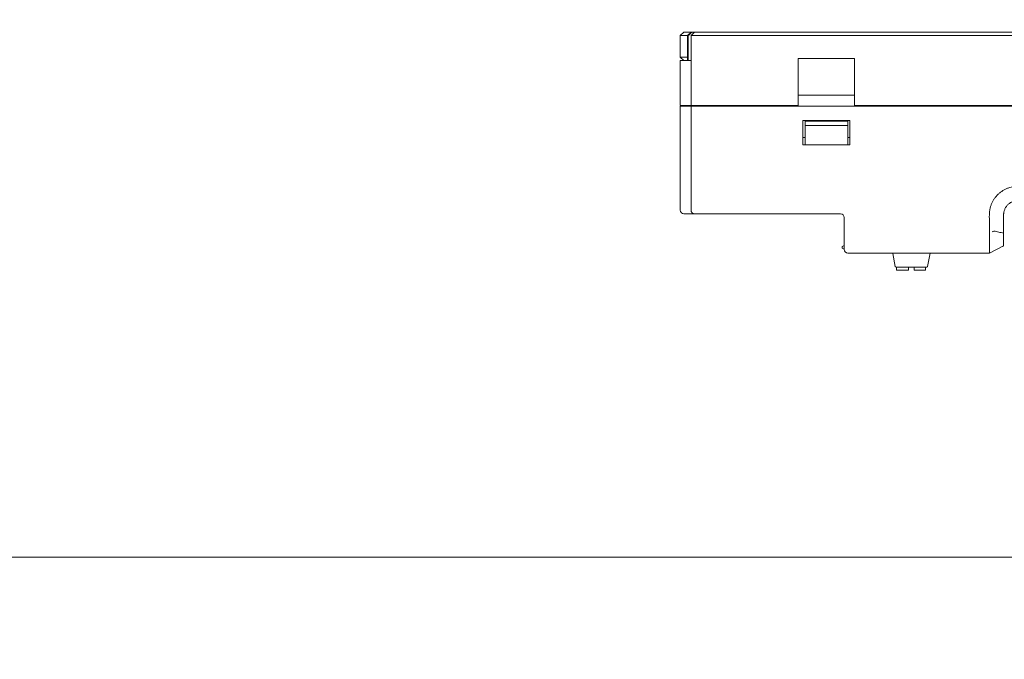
# Model space of a CAD drawing. Header units: millimetres. Extents: x -1114 to 1396, y -630 to 631.
# Tile 344 of 656: x -213 to -75, y 0 to 90. Entities that reach past the tile are written whole.
import ezdxf

# ---------------------------------------------------------------- set-up
doc = ezdxf.new("R2010")
doc.units = ezdxf.units.MM
doc.header["$MEASUREMENT"] = 0

msp = doc.modelspace()

# ---------------------------------------------------------------- linework, layer by layer
at = {"lineweight": 18}
for points, knots in [([(1038.9843, -629.7647), (1038.9843, -629.7647), (-1111.4882, -629.7647), (-1111.4882, -629.7647), (-1111.4882, -629.7647), (-1111.4882, -629.7647), (-1111.4882, 630.7883), (-1111.4882, 630.7883), (-1111.4882, 630.7883), (-1111.4882, 630.7883), (1038.9843, 630.7883), (1038.9843, 630.7883)], [0, 0, 0, 0, 0.33333333, 0.33333333, 0.33333333, 0.33333333, 0.66666667, 0.66666667, 0.66666667, 0.66666667, 1, 1, 1, 1]), ([(-118.9613, 88.2693), (-119.0094, 88.2292), (-119.057, 88.1884), (-119.1043, 88.1473), (-119.1043, 88.1473), (-119.1515, 88.1062), (-119.1984, 88.0647), (-119.2451, 88.0229), (-119.2451, 88.0229), (-119.3383, 87.9393), (-119.4306, 87.8546), (-119.5224, 87.7693)], [0, 0, 0, 0, 0.33333333, 0.33333333, 0.33333333, 0.33333333, 0.66666667, 0.66666667, 0.66666667, 0.66666667, 1, 1, 1, 1]), ([(-77.1869, 63.372), (-77.1607, 63.5091), (-77.1275, 63.6435), (-77.0876, 63.7754), (-77.0876, 63.7754), (-77.0477, 63.9073), (-77.0012, 64.0367), (-76.948, 64.1636), (-76.948, 64.1636), (-76.8948, 64.2905), (-76.8351, 64.415), (-76.7685, 64.5369), (-76.7685, 64.5369), (-76.7353, 64.5979), (-76.7002, 64.6583), (-76.6638, 64.7175), (-76.6638, 64.7175), (-76.6274, 64.7767), (-76.5896, 64.8347), (-76.5504, 64.8915), (-76.5504, 64.8915), (-76.3937, 65.1189), (-76.2151, 65.3279), (-76.0142, 65.5185), (-76.0142, 65.5185), (-75.964, 65.5661), (-75.9125, 65.6126), (-75.8595, 65.6579), (-75.8595, 65.6579), (-75.8065, 65.7033), (-75.7525, 65.747), (-75.6976, 65.7892), (-75.6976, 65.7892), (-75.5878, 65.8737), (-75.4744, 65.9519), (-75.3573, 66.0242), (-75.3573, 66.0242), (-75.2403, 66.0964), (-75.1196, 66.1626), (-74.9953, 66.2227), (-74.9953, 66.2227), (-74.9331, 66.2527), (-74.87, 66.2811), (-74.8059, 66.308), (-74.8059, 66.308), (-74.7419, 66.3349), (-74.6767, 66.3602), (-74.6113, 66.3836), (-74.6113, 66.3836), (-74.4805, 66.4305), (-74.3482, 66.4703), (-74.2146, 66.5032), (-74.2146, 66.5032), (-74.0809, 66.5361), (-73.9459, 66.5622), (-73.8094, 66.5815), (-73.8094, 66.5815), (-73.7753, 66.5863), (-73.7412, 66.5908), (-73.7069, 66.5946), (-73.7069, 66.5946), (-73.6726, 66.5985), (-73.6381, 66.6018), (-73.6036, 66.6046), (-73.6036, 66.6046), (-73.5346, 66.6102), (-73.4651, 66.6136), (-73.3954, 66.6159), (-73.3954, 66.6159), (-73.3256, 66.6181), (-73.2559, 66.6191), (-73.1862, 66.6197), (-73.1862, 66.6197), (-73.1164, 66.6203), (-73.0467, 66.6204), (-72.9769, 66.6202), (-72.9769, 66.6202), (-72.9072, 66.6201), (-72.8375, 66.6198), (-72.7677, 66.6195), (-72.7677, 66.6195), (-72.698, 66.6192), (-72.6282, 66.6189), (-72.5585, 66.6188), (-72.5585, 66.6188), (-72.419, 66.6186), (-72.2796, 66.6186), (-72.1401, 66.6187), (-72.1401, 66.6187), (-69.9085, 66.6187), (-67.6768, 66.6188), (-65.4452, 66.6189), (-65.4452, 66.6189), (-60.9819, 66.619), (-56.5187, 66.6191), (-52.0554, 66.6191)], [0, 0, 0, 0, 0.04166667, 0.04166667, 0.04166667, 0.04166667, 0.08333333, 0.08333333, 0.08333333, 0.08333333, 0.125, 0.125, 0.125, 0.125, 0.16666667, 0.16666667, 0.16666667, 0.16666667, 0.20833333, 0.20833333, 0.20833333, 0.20833333, 0.25, 0.25, 0.25, 0.25, 0.29166667, 0.29166667, 0.29166667, 0.29166667, 0.33333333, 0.33333333, 0.33333333, 0.33333333, 0.375, 0.375, 0.375, 0.375, 0.41666667, 0.41666667, 0.41666667, 0.41666667, 0.45833333, 0.45833333, 0.45833333, 0.45833333, 0.5, 0.5, 0.5, 0.5, 0.54166667, 0.54166667, 0.54166667, 0.54166667, 0.58333333, 0.58333333, 0.58333333, 0.58333333, 0.625, 0.625, 0.625, 0.625, 0.66666667, 0.66666667, 0.66666667, 0.66666667, 0.70833333, 0.70833333, 0.70833333, 0.70833333, 0.75, 0.75, 0.75, 0.75, 0.79166667, 0.79166667, 0.79166667, 0.79166667, 0.83333333, 0.83333333, 0.83333333, 0.83333333, 0.875, 0.875, 0.875, 0.875, 0.91666667, 0.91666667, 0.91666667, 0.91666667, 0.95833333, 0.95833333, 0.95833333, 0.95833333, 1, 1, 1, 1]), ([(-75.2582, 62.6193), (-75.2578, 62.6505), (-75.2573, 62.6817), (-75.256, 62.7129), (-75.256, 62.7129), (-75.2545, 62.7472), (-75.252, 62.7815), (-75.2485, 62.8157), (-75.2485, 62.8157), (-75.2421, 62.8805), (-75.2326, 62.945), (-75.2199, 63.0089), (-75.2199, 63.0089), (-75.1944, 63.1374), (-75.1561, 63.2636), (-75.106, 63.3846), (-75.106, 63.3846), (-75.081, 63.445), (-75.0531, 63.504), (-75.0223, 63.5615), (-75.0223, 63.5615), (-74.9917, 63.619), (-74.9582, 63.6749), (-74.922, 63.7292), (-74.922, 63.7292), (-74.8492, 63.8382), (-74.7656, 63.9402), (-74.6729, 64.033), (-74.6729, 64.033), (-74.5807, 64.1253), (-74.4794, 64.2085), (-74.3709, 64.2811), (-74.3709, 64.2811), (-74.2621, 64.354), (-74.146, 64.4162), (-74.0252, 64.4664), (-74.0252, 64.4664), (-73.9696, 64.4894), (-73.913, 64.51), (-73.8556, 64.5279), (-73.8556, 64.5279), (-73.7881, 64.5491), (-73.7195, 64.5666), (-73.65, 64.5805), (-73.65, 64.5805), (-73.5542, 64.5997), (-73.4568, 64.612), (-73.3592, 64.6165), (-73.3592, 64.6165), (-73.3256, 64.618), (-73.2919, 64.6187), (-73.2582, 64.6193)], [0, 0, 0, 0, 0.07692308, 0.07692308, 0.07692308, 0.07692308, 0.15384615, 0.15384615, 0.15384615, 0.15384615, 0.23076923, 0.23076923, 0.23076923, 0.23076923, 0.30769231, 0.30769231, 0.30769231, 0.30769231, 0.38461538, 0.38461538, 0.38461538, 0.38461538, 0.46153846, 0.46153846, 0.46153846, 0.46153846, 0.53846154, 0.53846154, 0.53846154, 0.53846154, 0.61538462, 0.61538462, 0.61538462, 0.61538462, 0.69230769, 0.69230769, 0.69230769, 0.69230769, 0.76923077, 0.76923077, 0.76923077, 0.76923077, 0.84615385, 0.84615385, 0.84615385, 0.84615385, 0.92307692, 0.92307692, 0.92307692, 0.92307692, 1, 1, 1, 1]), ([(-120.628, 63.2693), (-120.628, 63.1384), (-120.5741, 63.0083), (-120.4815, 62.9157), (-120.4815, 62.9157), (-120.3889, 62.8232), (-120.2589, 62.7693), (-120.128, 62.7693)], [0, 0, 0, 0, 0.5, 0.5, 0.5, 0.5, 1, 1, 1, 1]), ([(-119.128, 63.2693), (-119.128, 63.1367), (-119.0753, 63.0095), (-118.9815, 62.9157), (-118.9815, 62.9157), (-118.8877, 62.822), (-118.7606, 62.7693), (-118.628, 62.7693)], [0, 0, 0, 0, 0.5, 0.5, 0.5, 0.5, 1, 1, 1, 1]), ([(-97.628, 62.2693), (-97.628, 62.4019), (-97.6806, 62.5291), (-97.7744, 62.6228), (-97.7744, 62.6228), (-97.8682, 62.7166), (-97.9953, 62.7693), (-98.128, 62.7693)], [0, 0, 0, 0, 0.5, 0.5, 0.5, 0.5, 1, 1, 1, 1]), ([(-97.628, 62.2693), (-97.628, 62.4019), (-97.6806, 62.5291), (-97.7744, 62.6228), (-97.7744, 62.6228), (-97.8682, 62.7166), (-97.9953, 62.7693), (-98.128, 62.7693)], [0, 0, 0, 0, 0.5, 0.5, 0.5, 0.5, 1, 1, 1, 1]), ([(-77.2536, 61.3567), (-77.2466, 61.6935), (-77.2615, 62.0303), (-77.2625, 62.3672), (-77.2625, 62.3672), (-77.2629, 62.5356), (-77.2598, 62.7039), (-77.2487, 62.8715), (-77.2487, 62.8715), (-77.2376, 63.039), (-77.2185, 63.206), (-77.1869, 63.372)], [0, 0, 0, 0, 0.33333333, 0.33333333, 0.33333333, 0.33333333, 0.66666667, 0.66666667, 0.66666667, 0.66666667, 1, 1, 1, 1]), ([(-75.2582, 62.0018), (-75.2582, 62.1047), (-75.2582, 62.2076), (-75.2582, 62.3105), (-75.2582, 62.3105), (-75.2582, 62.4134), (-75.2582, 62.5164), (-75.2582, 62.6193)], [0, 0, 0, 0, 0.5, 0.5, 0.5, 0.5, 1, 1, 1, 1]), ([(-77.254, 60.3465), (-77.257, 60.5148), (-77.2588, 60.6832), (-77.2588, 60.8516), (-77.2588, 60.8516), (-77.2588, 61.02), (-77.2571, 61.1883), (-77.2536, 61.3567)], [0, 0, 0, 0, 0.5, 0.5, 0.5, 0.5, 1, 1, 1, 1]), ([(-75.2582, 60.572), (-75.2582, 60.8103), (-75.2582, 61.0486), (-75.2582, 61.2869), (-75.2582, 61.2869), (-75.2582, 61.5252), (-75.2582, 61.7635), (-75.2582, 62.0018)], [0, 0, 0, 0, 0.5, 0.5, 0.5, 0.5, 1, 1, 1, 1]), ([(-77.2543, 60.2693), (-77.2584, 60.1026), (-77.259, 59.9382), (-77.2586, 59.7761), (-77.2586, 59.7761), (-77.2584, 59.695), (-77.2579, 59.6145), (-77.2575, 59.5346), (-77.2575, 59.5346), (-77.257, 59.4547), (-77.2567, 59.3753), (-77.2567, 59.2966), (-77.2567, 59.2966), (-77.2567, 59.2572), (-77.2567, 59.2181), (-77.2568, 59.1795), (-77.2568, 59.1795), (-77.2569, 59.1408), (-77.257, 59.1026), (-77.2571, 59.0649), (-77.2571, 59.0649), (-77.2573, 58.9893), (-77.2576, 58.9153), (-77.2579, 58.843), (-77.2579, 58.843), (-77.2584, 58.6985), (-77.2587, 58.5603), (-77.2587, 58.429), (-77.2587, 58.429), (-77.2587, 58.4125), (-77.2587, 58.3962), (-77.2586, 58.38), (-77.2586, 58.38), (-77.2586, 58.3639), (-77.2586, 58.3479), (-77.2586, 58.332), (-77.2586, 58.332), (-77.2585, 58.3003), (-77.2584, 58.2693), (-77.2583, 58.2389), (-77.2583, 58.2389), (-77.2581, 58.1781), (-77.2579, 58.1199), (-77.2577, 58.0642), (-77.2577, 58.0642), (-77.2572, 57.9527), (-77.2568, 57.8513), (-77.2573, 57.7602), (-77.2573, 57.7602), (-77.2574, 57.7374), (-77.2575, 57.7153), (-77.2576, 57.694), (-77.2576, 57.694), (-77.2578, 57.6727), (-77.2579, 57.6522), (-77.258, 57.6324), (-77.258, 57.6324), (-77.2583, 57.593), (-77.2584, 57.5567), (-77.2584, 57.5235), (-77.2584, 57.5235), (-77.2584, 57.4572), (-77.2578, 57.4032), (-77.2558, 57.3621)], [0, 0, 0, 0, 0.0625, 0.0625, 0.0625, 0.0625, 0.125, 0.125, 0.125, 0.125, 0.1875, 0.1875, 0.1875, 0.1875, 0.25, 0.25, 0.25, 0.25, 0.3125, 0.3125, 0.3125, 0.3125, 0.375, 0.375, 0.375, 0.375, 0.4375, 0.4375, 0.4375, 0.4375, 0.5, 0.5, 0.5, 0.5, 0.5625, 0.5625, 0.5625, 0.5625, 0.625, 0.625, 0.625, 0.625, 0.6875, 0.6875, 0.6875, 0.6875, 0.75, 0.75, 0.75, 0.75, 0.8125, 0.8125, 0.8125, 0.8125, 0.875, 0.875, 0.875, 0.875, 0.9375, 0.9375, 0.9375, 0.9375, 1, 1, 1, 1]), ([(-75.2582, 60.0314), (-75.3748, 60.0629), (-75.4915, 60.0939), (-75.6083, 60.1243), (-75.6083, 60.1243), (-75.8308, 60.1821), (-76.0535, 60.2396), (-76.2788, 60.2826), (-76.2788, 60.2826), (-76.3914, 60.3041), (-76.5051, 60.3245), (-76.6195, 60.3202), (-76.6195, 60.3202), (-76.6767, 60.3181), (-76.7353, 60.3089), (-76.7853, 60.2769), (-76.7853, 60.2769), (-76.8001, 60.2675), (-76.8135, 60.2548), (-76.8268, 60.2421)], [0, 0, 0, 0, 0.2, 0.2, 0.2, 0.2, 0.4, 0.4, 0.4, 0.4, 0.6, 0.6, 0.6, 0.6, 0.8, 0.8, 0.8, 0.8, 1, 1, 1, 1]), ([(-75.2582, 59.8591), (-75.2582, 59.9175), (-75.2582, 59.9763), (-75.2582, 60.0356), (-75.2582, 60.0356), (-75.2582, 60.0948), (-75.2582, 60.1545), (-75.2582, 60.2141), (-75.2582, 60.2141), (-75.2582, 60.3333), (-75.2582, 60.4527), (-75.2582, 60.572)], [0, 0, 0, 0, 0.33333333, 0.33333333, 0.33333333, 0.33333333, 0.66666667, 0.66666667, 0.66666667, 0.66666667, 1, 1, 1, 1]), ([(-75.2582, 59.8591), (-75.2582, 59.7418), (-75.2582, 59.6282), (-75.2582, 59.5183), (-75.2582, 59.5183), (-75.2582, 59.4634), (-75.2582, 59.4094), (-75.2582, 59.3563), (-75.2582, 59.3563), (-75.2582, 59.3298), (-75.2582, 59.3035), (-75.2582, 59.2775), (-75.2582, 59.2775), (-75.2582, 59.2515), (-75.2582, 59.2257), (-75.2582, 59.2003), (-75.2582, 59.2003), (-75.2582, 59.1494), (-75.2582, 59.1003), (-75.2582, 59.0528), (-75.2582, 59.0528), (-75.2582, 59.029), (-75.2582, 59.0057), (-75.2582, 58.9827), (-75.2582, 58.9827), (-75.2582, 58.9598), (-75.2582, 58.9372), (-75.2582, 58.9152), (-75.2582, 58.9152), (-75.2582, 58.8272), (-75.2582, 58.7476), (-75.2582, 58.6759), (-75.2582, 58.6759), (-75.2582, 58.6401), (-75.2582, 58.6063), (-75.2582, 58.5745), (-75.2582, 58.5745), (-75.2582, 58.5586), (-75.2582, 58.5432), (-75.2582, 58.5284), (-75.2582, 58.5284), (-75.2582, 58.5135), (-75.2582, 58.4993), (-75.2582, 58.4857), (-75.2582, 58.4857), (-75.2582, 58.4313), (-75.2582, 58.387), (-75.2582, 58.3528), (-75.2582, 58.3528), (-75.2582, 58.3357), (-75.2582, 58.3214), (-75.2582, 58.3098), (-75.2582, 58.3098), (-75.2582, 58.3039), (-75.2582, 58.2988), (-75.2582, 58.2942), (-75.2582, 58.2942), (-75.2582, 58.2897), (-75.2582, 58.2858), (-75.2582, 58.2824), (-75.2582, 58.2824), (-75.2582, 58.2762), (-75.2582, 58.272), (-75.2582, 58.2695)], [0, 0, 0, 0, 0.0625, 0.0625, 0.0625, 0.0625, 0.125, 0.125, 0.125, 0.125, 0.1875, 0.1875, 0.1875, 0.1875, 0.25, 0.25, 0.25, 0.25, 0.3125, 0.3125, 0.3125, 0.3125, 0.375, 0.375, 0.375, 0.375, 0.4375, 0.4375, 0.4375, 0.4375, 0.5, 0.5, 0.5, 0.5, 0.5625, 0.5625, 0.5625, 0.5625, 0.625, 0.625, 0.625, 0.625, 0.6875, 0.6875, 0.6875, 0.6875, 0.75, 0.75, 0.75, 0.75, 0.8125, 0.8125, 0.8125, 0.8125, 0.875, 0.875, 0.875, 0.875, 0.9375, 0.9375, 0.9375, 0.9375, 1, 1, 1, 1]), ([(-97.728, 58.2693), (-97.7994, 58.2693), (-97.8654, 58.2312), (-97.9012, 58.1693), (-97.9012, 58.1693), (-97.9369, 58.1074), (-97.9369, 58.0312), (-97.9012, 57.9693), (-97.9012, 57.9693), (-97.8654, 57.9074), (-97.7994, 57.8693), (-97.728, 57.8693)], [0, 0, 0, 0, 0.33333333, 0.33333333, 0.33333333, 0.33333333, 0.66666667, 0.66666667, 0.66666667, 0.66666667, 1, 1, 1, 1]), ([(-97.628, 57.7693), (-97.628, 57.6367), (-97.5753, 57.5095), (-97.4815, 57.4157), (-97.4815, 57.4157), (-97.3877, 57.322), (-97.2606, 57.2693), (-97.128, 57.2693)], [0, 0, 0, 0, 0.5, 0.5, 0.5, 0.5, 1, 1, 1, 1]), ([(-77.2558, 57.3621), (-77.2551, 57.3466), (-77.2553, 57.3331), (-77.2561, 57.3215), (-77.2561, 57.3215), (-77.2568, 57.3099), (-77.2579, 57.3003), (-77.2588, 57.2925), (-77.2588, 57.2925), (-77.2606, 57.277), (-77.2614, 57.2693), (-77.2553, 57.2693)], [0, 0, 0, 0, 0.33333333, 0.33333333, 0.33333333, 0.33333333, 0.66666667, 0.66666667, 0.66666667, 0.66666667, 1, 1, 1, 1])]:
    msp.add_open_spline(points, degree=3, knots=knots, dxfattribs=at)
for points in [[(-120.128, 88.2693), (-120.128, 88.2693), (-120.628, 87.7693), (-120.628, 87.7693)], [(-120.628, 84.7693), (-120.628, 84.7693), (-120.628, 87.7693), (-120.628, 87.7693)], [(-120.628, 87.7693), (-120.628, 87.7693), (-119.628, 87.7693), (-119.628, 87.7693)], [(-120.128, 88.2693), (-120.128, 88.2693), (-119.128, 88.2693), (-119.128, 88.2693)], [(-119.128, 88.2693), (-119.128, 88.2693), (-119.628, 87.7693), (-119.628, 87.7693)], [(-119.628, 84.2693), (-119.628, 84.2693), (-119.628, 87.7693), (-119.628, 87.7693)], [(-119.628, 87.7693), (-119.628, 87.7693), (-119.5224, 87.7693), (-119.5224, 87.7693)], [(-119.5224, 84.2693), (-119.5224, 84.2693), (-119.5224, 87.7693), (-119.5224, 87.7693)], [(-119.128, 87.7693), (-119.128, 87.7693), (-118.628, 88.2693), (-118.628, 88.2693)], [(-119.128, 88.2693), (-119.128, 88.2693), (-118.9613, 88.2693), (-118.9613, 88.2693)], [(-118.628, 88.2693), (-118.628, 88.2693), (-119.128, 87.7693), (-119.128, 87.7693)], [(-115.128, 87.7693), (-115.128, 87.7693), (-119.128, 87.7693), (-119.128, 87.7693)], [(-119.128, 77.9639), (-119.128, 77.9639), (-119.128, 87.7693), (-119.128, 87.7693)], [(-118.9613, 88.2693), (-118.9613, 88.2693), (-118.6278, 88.2693), (-118.6278, 88.2693)], [(-118.628, 88.2693), (-118.628, 88.2693), (-115.128, 88.2693), (-115.128, 88.2693)], [(-115.128, 88.2693), (-115.128, 88.2693), (40.872, 88.2693), (40.872, 88.2693)], [(40.872, 87.7693), (40.872, 87.7693), (-115.128, 87.7693), (-115.128, 87.7693)], [(-120.628, 84.7693), (-120.628, 84.7693), (-119.628, 84.7693), (-119.628, 84.7693)], [(-120.128, 84.2693), (-120.128, 84.2693), (-120.628, 84.7693), (-120.628, 84.7693)], [(-104.078, 77.9639), (-104.078, 77.9639), (-104.078, 84.5624), (-104.078, 84.5624)], [(-96.178, 84.5624), (-96.178, 84.5624), (-104.078, 84.5624), (-104.078, 84.5624)], [(-96.178, 84.5624), (-96.178, 84.5624), (-96.178, 77.9639), (-96.178, 77.9639)], [(-120.628, 77.9639), (-120.628, 77.9639), (-120.628, 84.2693), (-120.628, 84.2693)], [(-120.628, 84.2693), (-120.628, 84.2693), (-119.96, 84.2693), (-119.96, 84.2693)], [(-120.628, 77.9639), (-120.628, 77.9639), (-120.628, 84.2693), (-120.628, 84.2693)], [(-119.96, 84.2693), (-119.96, 84.2693), (-119.7959, 84.2693), (-119.7959, 84.2693)], [(-119.7959, 84.2693), (-119.7959, 84.2693), (-119.128, 84.2693), (-119.128, 84.2693)], [(-96.178, 79.4196), (-96.178, 79.4196), (-104.078, 79.4196), (-104.078, 79.4196)], [(-120.628, 77.9639), (-120.628, 77.9639), (-119.96, 77.9639), (-119.96, 77.9639)], [(-120.628, 63.2693), (-120.628, 63.2693), (-120.628, 77.8639), (-120.628, 77.8639)], [(-120.628, 77.8639), (-120.628, 77.8639), (-119.96, 77.8639), (-119.96, 77.8639)], [(-120.628, 77.8639), (-120.628, 72.999), (-120.628, 68.1342), (-120.628, 63.2693)], [(-119.96, 77.9639), (-119.96, 77.9639), (-119.7959, 77.9639), (-119.7959, 77.9639)], [(-119.96, 77.8639), (-119.96, 77.8639), (-119.7959, 77.8639), (-119.7959, 77.8639)], [(-119.7959, 77.9639), (-119.7959, 77.9639), (-119.128, 77.9639), (-119.128, 77.9639)], [(-119.128, 77.8639), (-119.128, 77.8639), (-119.7959, 77.8639), (-119.7959, 77.8639)], [(-119.128, 77.9639), (-119.128, 77.9639), (-115.128, 77.9639), (-115.128, 77.9639)], [(-119.128, 63.2693), (-119.128, 63.2693), (-119.128, 77.8639), (-119.128, 77.8639)], [(-119.128, 77.8639), (-119.128, 77.8639), (-119.128, 63.2693), (-119.128, 63.2693)], [(-119.128, 77.8639), (-119.128, 77.8639), (-115.128, 77.8639), (-115.128, 77.8639)], [(-118.828, 77.9639), (-118.828, 77.9639), (-118.828, 77.8639), (-118.828, 77.8639)], [(-117.328, 77.9639), (-117.328, 77.9639), (-117.328, 77.8639), (-117.328, 77.8639)], [(-117.328, 77.9639), (-117.328, 77.9639), (-117.328, 77.8639), (-117.328, 77.8639)], [(-104.078, 77.9639), (-104.078, 77.9639), (-115.128, 77.9639), (-115.128, 77.9639)], [(40.872, 77.8639), (40.872, 77.8639), (-115.128, 77.8639), (-115.128, 77.8639)], [(-39.078, 77.9639), (-39.078, 77.9639), (-96.178, 77.9639), (-96.178, 77.9639)], [(-103.428, 72.4639), (-103.428, 72.4639), (-103.428, 75.8639), (-103.428, 75.8639)], [(-103.428, 75.8639), (-103.428, 75.8639), (-96.828, 75.8639), (-96.828, 75.8639)], [(-103.128, 75.1639), (-103.128, 75.1639), (-103.128, 75.7639), (-103.128, 75.7639)], [(-103.128, 75.7639), (-103.128, 75.7639), (-97.128, 75.7639), (-97.128, 75.7639)], [(-103.128, 75.1639), (-103.128, 75.1639), (-103.128, 73.0763), (-103.128, 73.0763)], [(-97.128, 75.1639), (-97.128, 75.1639), (-103.128, 75.1639), (-103.128, 75.1639)], [(-97.128, 75.7639), (-97.128, 75.7639), (-97.128, 75.1639), (-97.128, 75.1639)], [(-97.128, 73.0763), (-97.128, 73.0763), (-97.128, 75.1639), (-97.128, 75.1639)], [(-96.828, 75.8639), (-96.828, 75.8639), (-96.828, 72.4639), (-96.828, 72.4639)], [(-103.4281, 73.4639), (-103.4281, 73.4639), (-103.128, 73.4639), (-103.128, 73.4639)], [(-97.128, 73.4639), (-97.128, 73.4639), (-96.8278, 73.4639), (-96.8278, 73.4639)], [(-96.828, 72.4639), (-96.828, 72.4639), (-103.428, 72.4639), (-103.428, 72.4639)], [(-103.128, 72.4639), (-103.128, 72.4639), (-103.128, 73.0763), (-103.128, 73.0763)], [(-97.128, 73.0763), (-97.128, 73.0763), (-97.128, 72.4639), (-97.128, 72.4639)], [(-120.128, 62.7693), (-120.128, 62.7693), (-119.6827, 62.7693), (-119.6827, 62.7693)], [(-119.6827, 62.7693), (-119.6827, 62.7693), (-119.5207, 62.7693), (-119.5207, 62.7693)], [(-119.5186, 62.7693), (-119.5186, 62.7693), (-119.6827, 62.7693), (-119.6827, 62.7693)], [(-118.628, 62.7693), (-118.628, 62.7693), (-119.5186, 62.7693), (-119.5186, 62.7693)], [(-118.628, 62.7693), (-118.628, 62.7693), (-115.128, 62.7693), (-115.128, 62.7693)], [(-98.128, 62.7693), (-98.128, 62.7693), (-115.128, 62.7693), (-115.128, 62.7693)], [(-98.128, 62.7693), (-98.128, 62.7693), (-115.128, 62.7693), (-115.128, 62.7693)], [(-97.628, 60.2693), (-97.628, 60.2693), (-97.628, 62.2693), (-97.628, 62.2693)], [(-97.628, 60.2693), (-97.628, 60.2693), (-97.628, 62.2693), (-97.628, 62.2693)], [(-97.628, 57.7693), (-97.628, 57.7693), (-97.628, 60.2693), (-97.628, 60.2693)], [(-77.2543, 60.2693), (-77.2536, 60.295), (-77.2536, 60.3207), (-77.254, 60.3465)], [(-97.628, 58.2693), (-97.628, 58.2693), (-97.728, 58.2693), (-97.728, 58.2693)], [(-77.2524, 57.2691), (-77.2524, 57.2691), (-75.2582, 58.2691), (-75.2582, 58.2691)], [(-75.5457, 58.1368), (-75.5457, 58.1368), (-75.418, 58.1946), (-75.418, 58.1946)], [(-75.418, 58.1946), (-75.418, 58.1946), (-75.2462, 58.275), (-75.2462, 58.275)], [(-75.2946, 58.2505), (-75.2946, 58.2505), (-75.2582, 58.2689), (-75.2582, 58.2689)], [(-75.2582, 58.2693), (-75.2582, 58.2693), (-75.2626, 58.2671), (-75.2626, 58.2671)], [(-97.628, 57.8693), (-97.628, 57.8693), (-97.728, 57.8693), (-97.728, 57.8693)], [(-78.2511, 57.2693), (-78.2511, 57.2693), (-97.128, 57.2693), (-97.128, 57.2693)], [(-97.128, 57.2693), (-97.128, 57.2693), (-78.251, 57.2693), (-78.251, 57.2693)], [(-90.8238, 57.2103), (-90.8284, 57.2336), (-90.8413, 57.2545), (-90.86, 57.2693)], [(-90.8238, 57.2103), (-90.8238, 57.2103), (-90.4559, 55.371), (-90.4559, 55.371)], [(-85.9238, 55.371), (-85.9238, 55.371), (-85.5447, 57.2665), (-85.5447, 57.2665)], [(-85.5197, 57.2693), (-85.5384, 57.2545), (-85.5513, 57.2336), (-85.5559, 57.2103)], [(-85.5447, 57.2665), (-85.5447, 57.2665), (-85.544, 57.2693), (-85.544, 57.2693)], [(-77.2553, 57.2693), (-77.2553, 57.2693), (-78.2511, 57.2693), (-78.2511, 57.2693)], [(-77.2553, 57.2693), (-77.2553, 57.2693), (-78.251, 57.2693), (-78.251, 57.2693)], [(-77.258, 57.2692), (-77.258, 57.2692), (-77.2552, 57.2706), (-77.2552, 57.2706)], [(-77.2559, 57.2693), (-77.2559, 57.2693), (-77.2568, 57.2688), (-77.2568, 57.2688)], [(-77.2521, 57.2693), (-77.2521, 57.2693), (-77.2553, 57.2693), (-77.2553, 57.2693)], [(-90.4559, 55.371), (-90.4466, 55.3243), (-90.4055, 55.2907), (-90.3579, 55.2907)], [(-86.0218, 55.2907), (-86.0218, 55.2907), (-90.3579, 55.2907), (-90.3579, 55.2907)], [(-90.2886, 54.8407), (-90.2886, 54.8407), (-90.2886, 55.2907), (-90.2886, 55.2907)], [(-88.5886, 55.2906), (-88.5886, 55.2906), (-88.5886, 54.8407), (-88.5886, 54.8407)], [(-87.7886, 54.8407), (-87.7886, 54.8407), (-87.7886, 55.2906), (-87.7886, 55.2906)], [(-86.2386, 55.2907), (-86.2386, 55.2907), (-86.2386, 54.8407), (-86.2386, 54.8407)], [(-86.0218, 55.2907), (-85.9742, 55.2907), (-85.9331, 55.3243), (-85.9238, 55.371)], [(-88.5886, 54.8407), (-88.5886, 54.8407), (-90.2886, 54.8407), (-90.2886, 54.8407)], [(-86.2386, 54.8407), (-86.2386, 54.8407), (-87.7886, 54.8407), (-87.7886, 54.8407)], [(-1112.4766, 14.5991), (-1112.4766, 14.5991), (1037.9959, 14.5991), (1037.9959, 14.5991)]]:
    msp.add_open_spline(points, degree=3, dxfattribs=at)

doc.saveas('drawing.dxf')
